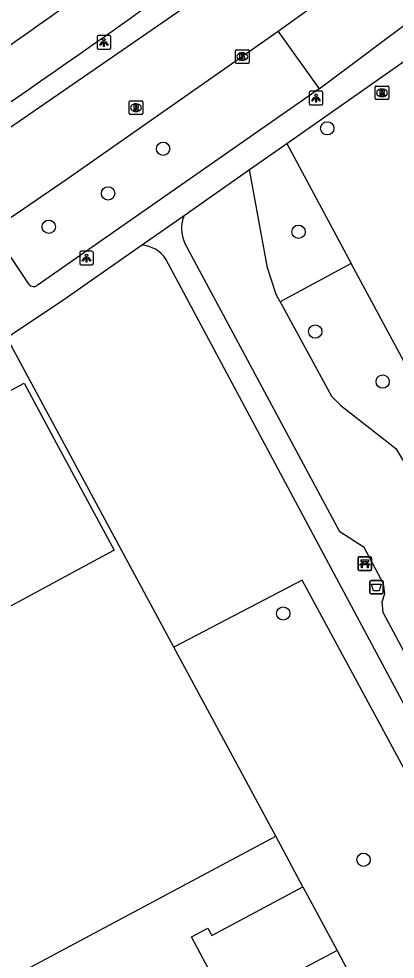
# Model space of a CAD drawing. Extents: x 157793 to 159380, y 380882 to 382313.
# Drawn here: x 159132.4 to 159160, y 382067.3 to 382136.4 of the extents above; entities that cross this region are included whole.
import ezdxf

# ---------------------------------------------------------------- set-up
doc = ezdxf.new("R2010")
doc.units = 0
for name, color, linetype in [('IMGEO_Afvalbak', 7, 'Continuous'), ('IMGEO_Bank', 7, 'Continuous'), ('IMGEO_Boom', 7, 'Continuous'), ('IMGEO_Fietspad_gesloten', 7, 'Continuous'), ('IMGEO_Groenvoorziening', 7, 'Continuous'), ('IMGEO_Kolk', 7, 'Continuous'), ('IMGEO_Lichtpunt', 7, 'Continuous'), ('IMGEO_Pand', 7, 'Continuous'), ('IMGEO_Rijbaan_lokaal_open', 7, 'Continuous'), ('IMGEO_Rioolput', 7, 'Continuous'), ('IMGEO_Voetpad_halfverhard', 7, 'Continuous'), ('IMGEO_Voetpad_open', 7, 'Continuous')]:
    doc.layers.add(name, color=color, linetype=linetype)

msp = doc.modelspace()

# ---------------------------------------------------------------- linework, layer by layer
at = {"layer": 'IMGEO_Afvalbak'}
for p, q in [((159158.163, 382094.207), (159158.163, 382095.007)), ((159158.163, 382095.007), (159158.163, 382094.207)), ((159158.263, 382095.107), (159159.053, 382095.107)), ((159159.053, 382095.107), (159158.263, 382095.107)), ((159159.153, 382095.007), (159159.153, 382094.207)), ((159159.153, 382094.207), (159159.153, 382095.007)), ((159159.053, 382094.107), (159158.263, 382094.107)), ((159158.263, 382094.107), (159159.053, 382094.107))]:
    msp.add_line(p, q, dxfattribs=at)
msp.add_lwpolyline([(159158.306, 382094.821), (159159.01, 382094.821), (159158.861, 382094.351), (159158.455, 382094.351), (159158.306, 382094.821)], dxfattribs=at)
for centre, start, end in [((159158.263, 382095.007), 90, 180), ((159158.263, 382095.007), 90, 180), ((159159.053, 382095.007), 0, 90), ((159159.053, 382095.007), 360, 90), ((159158.263, 382094.207), 180, 270), ((159158.263, 382094.207), 180, 270), ((159159.053, 382094.207), 270, 0), ((159159.053, 382094.207), 270, 0)]:
    msp.add_arc(centre, 0.1, start, end, dxfattribs=at)
at = {"layer": 'IMGEO_Bank'}
for p, q in [((159157.308, 382095.919), (159157.308, 382096.76)), ((159157.308, 382096.76), (159157.308, 382095.919)), ((159157.383, 382096.844), (159158.224, 382096.844)), ((159158.224, 382096.844), (159157.383, 382096.844)), ((159158.308, 382096.769), (159158.308, 382095.928)), ((159158.308, 382095.928), (159158.308, 382096.769)), ((159158.233, 382095.844), (159157.392, 382095.844)), ((159157.392, 382095.844), (159158.233, 382095.844)), ((159158.005, 382096.242), (159157.612, 382096.242)), ((159157.617, 382096.35), (159157.617, 382096.456)), ((159157.661, 382096.456), (159157.661, 382096.35)), ((159157.949, 382096.462), (159157.667, 382096.462)), ((159157.667, 382096.344), (159157.949, 382096.344)), ((159157.955, 382096.35), (159157.955, 382096.456)), ((159157.999, 382096.456), (159157.999, 382096.35))]:
    msp.add_line(p, q, dxfattribs=at)
for points in [[(159157.611, 382096.462), (159157.525, 382096.462), (159157.525, 382096.623), (159158.088, 382096.623), (159158.088, 382096.462), (159158.005, 382096.462)], [(159157.555, 382096.242), (159157.413, 382096.242), (159157.525, 382096.344), (159157.611, 382096.344)], [(159157.605, 382096.235), (159157.605, 382096.028), (159157.562, 382096.028), (159157.562, 382096.235)], [(159158.005, 382096.344), (159158.088, 382096.344), (159158.2, 382096.242), (159158.061, 382096.242)], [(159158.055, 382096.235), (159158.055, 382096.028), (159158.011, 382096.028), (159158.011, 382096.235)]]:
    msp.add_lwpolyline(points, dxfattribs=at)
for centre, radius, start, end in [((159157.386, 382096.766), 0.0779, 92.4484, 184.28452), ((159157.386, 382096.766), 0.0779, 92.4484, 184.28452), ((159158.23, 382096.766), 0.0779, 2.4484, 94.28452), ((159158.23, 382096.766), 0.0779, 2.4484, 94.28452), ((159157.386, 382095.922), 0.0779, 182.4484, 274.28452), ((159157.386, 382095.922), 0.0779, 182.4484, 274.28452), ((159157.555, 382096.235), 0.00671, 2.89567, 87.10433), ((159157.612, 382096.235), 0.00671, 92.89567, 177.10433), ((159157.61, 382096.455), 0.00671, 2.89567, 87.10433), ((159157.61, 382096.351), 0.00671, 272.89567, 357.10433), ((159157.667, 382096.455), 0.00671, 92.89567, 177.10433), ((159157.667, 382096.351), 0.00671, 182.89567, 267.10433), ((159157.949, 382096.455), 0.00671, 2.89567, 87.10433), ((159157.949, 382096.351), 0.00671, 272.89567, 357.10433), ((159158.006, 382096.455), 0.00671, 92.89567, 177.10433), ((159158.006, 382096.351), 0.00671, 182.89567, 267.10433), ((159158.004, 382096.235), 0.00671, 2.89567, 87.10433), ((159158.061, 382096.235), 0.00671, 92.89567, 177.10433), ((159158.23, 382095.922), 0.0779, 272.4484, 4.28452), ((159158.23, 382095.922), 0.0779, 272.4484, 4.28452)]:
    msp.add_arc(centre, radius, start, end, dxfattribs=at)
at = {"layer": 'IMGEO_Boom'}
for centre in [(159155.041, 382128.349), (159142.976, 382126.85), (159138.933, 382123.567), (159134.568, 382121.109), (159152.936, 382120.742), (159154.16, 382113.406), (159159.118, 382109.726), (159151.807, 382092.672), (159157.713, 382074.567)]:
    msp.add_circle(centre, 0.489, dxfattribs=at)
at = {"layer": 'IMGEO_Fietspad_gesloten'}
for centre, radius, start, end in [((158475.562, 383066.229), 1139.621, 304.992561, 306.556122), ((158676.024, 382792.004), 803.464, 304.101302, 306.69289)]:
    msp.add_arc(centre, radius, start, end, dxfattribs=at)
at = {"layer": 'IMGEO_Groenvoorziening'}
for points in [[(159152.061, 382127.231), (159156.807, 382118.409)], [(159151.585, 382115.6), (159151.297, 382116.13), (159150.663, 382118.1), (159149.325, 382125.314)], [(159156.807, 382118.409), (159151.585, 382115.6)], [(159176.688, 382088.557), (159176.14, 382088.43), (159173.879, 382088.808), (159172.052, 382090.071), (159167.793, 382097.987), (159156.807, 382118.409)], [(159151.585, 382115.6), (159155.368, 382108.644), (159156.047, 382107.96), (159160.096, 382104.808), (159162.695, 382100.498), (159163.109, 382095.467), (159163.21, 382094.246), (159163.528, 382093.421), (159166.99, 382087.049), (159173.141, 382084.108)], [(159143.775, 382090.199), (159131.5, 382112.967)], [(159167.839, 382039.156), (159171.341, 382044.674), (159177.054, 382051.022), (159153.21, 382095.132), (159143.775, 382090.199)], [(159151.264, 382076.31), (159143.775, 382090.199)], [(159153.244, 382072.581), (159155.763, 382067.885)]]:
    msp.add_lwpolyline(points, dxfattribs=at)
at = {"layer": 'IMGEO_Kolk'}
for p, q in [((159148.299, 382133.196), (159148.299, 382134.048)), ((159148.374, 382134.122), (159149.226, 382134.122)), ((159148.787, 382133.902), (159148.812, 382133.902)), ((159149.3, 382134.048), (159149.3, 382133.196)), ((159148.81, 382133.342), (159148.785, 382133.342)), ((159149.226, 382133.122), (159148.374, 382133.122))]:
    msp.add_line(p, q, dxfattribs=at)
for points in [[(159148.299, 382133.196), (159148.299, 382134.048)], [(159148.374, 382134.122), (159149.226, 382134.122)], [(159149.3, 382134.048), (159149.3, 382133.196)], [(159148.62, 382133.822), (159148.743, 382133.822), (159148.743, 382133.671), (159148.873, 382133.822), (159149.037, 382133.822), (159148.891, 382133.671), (159149.044, 382133.422), (159148.892, 382133.422), (159148.807, 382133.586), (159148.743, 382133.519), (159148.743, 382133.422), (159148.62, 382133.422), (159148.62, 382133.822)], [(159149.226, 382133.122), (159148.374, 382133.122)]]:
    msp.add_lwpolyline(points, dxfattribs=at)
for centre, start, end in [((159148.376, 382134.046), 91.55205, 178.44795), ((159148.376, 382134.046), 91.55205, 178.44795), ((159149.224, 382134.046), 1.55205, 88.44795), ((159149.224, 382134.046), 1.55205, 88.44795), ((159148.376, 382133.198), 181.55205, 268.44795), ((159148.376, 382133.198), 181.55205, 268.44795), ((159149.224, 382133.198), 271.55205, 358.44795), ((159149.224, 382133.198), 271.55205, 358.44795)]:
    msp.add_arc(centre, 0.0765, start, end, dxfattribs=at)
for centre, major_axis, ratio, start_param, end_param in [((159148.786, 382133.622), (-0.387, 0.002), 0.722429, 4.712389, 7.853982), ((159148.811, 382133.622), (-0.39, 0.002), 0.717154, 1.570796, 4.712389)]:
    msp.add_ellipse(centre, major_axis=major_axis, ratio=ratio, start_param=start_param, end_param=end_param, dxfattribs=at)
at = {"layer": 'IMGEO_Lichtpunt'}
for p, q in [((159138.128, 382135.069), (159138.128, 382134.262)), ((159138.128, 382135.069), (159138.128, 382134.262)), ((159139.03, 382135.164), (159138.222, 382135.164)), ((159139.03, 382135.164), (159138.222, 382135.164)), ((159139.124, 382134.262), (159139.124, 382135.069)), ((159139.124, 382134.262), (159139.124, 382135.069)), ((159138.222, 382134.168), (159139.03, 382134.168)), ((159138.222, 382134.168), (159139.03, 382134.168)), ((159153.719, 382130.978), (159153.719, 382130.171)), ((159153.719, 382130.978), (159153.719, 382130.171)), ((159154.621, 382131.073), (159153.813, 382131.073)), ((159154.621, 382131.073), (159153.813, 382131.073)), ((159154.715, 382130.171), (159154.715, 382130.978)), ((159154.715, 382130.171), (159154.715, 382130.978)), ((159153.813, 382130.077), (159154.621, 382130.077)), ((159153.813, 382130.077), (159154.621, 382130.077)), ((159136.851, 382119.21), (159136.851, 382118.403)), ((159136.851, 382119.21), (159136.851, 382118.403)), ((159137.753, 382119.305), (159136.945, 382119.305)), ((159137.753, 382119.305), (159136.945, 382119.305)), ((159137.847, 382118.403), (159137.847, 382119.21)), ((159137.847, 382118.403), (159137.847, 382119.21)), ((159136.945, 382118.309), (159137.753, 382118.309)), ((159136.945, 382118.309), (159137.753, 382118.309))]:
    msp.add_line(p, q, dxfattribs=at)
for points in [[(159138.502, 382134.733), (159138.541, 382134.705), (159138.353, 382134.443), (159138.315, 382134.47), (159138.502, 382134.733)], [(159138.604, 382134.685), (159138.651, 382134.685), (159138.651, 382134.363), (159138.604, 382134.363), (159138.604, 382134.685)], [(159138.714, 382134.705), (159138.752, 382134.732), (159138.939, 382134.47), (159138.9, 382134.442), (159138.714, 382134.705)], [(159154.093, 382130.642), (159154.132, 382130.614), (159153.944, 382130.352), (159153.906, 382130.379), (159154.093, 382130.642)], [(159154.195, 382130.594), (159154.242, 382130.594), (159154.242, 382130.272), (159154.195, 382130.272), (159154.195, 382130.594)], [(159154.305, 382130.614), (159154.343, 382130.641), (159154.53, 382130.379), (159154.491, 382130.351), (159154.305, 382130.614)], [(159137.225, 382118.874), (159137.264, 382118.846), (159137.076, 382118.584), (159137.038, 382118.611), (159137.225, 382118.874)], [(159137.327, 382118.826), (159137.374, 382118.826), (159137.374, 382118.504), (159137.327, 382118.504), (159137.327, 382118.826)], [(159137.437, 382118.846), (159137.475, 382118.873), (159137.662, 382118.611), (159137.623, 382118.583), (159137.437, 382118.846)]]:
    msp.add_lwpolyline(points, dxfattribs=at)
for centre in [(159138.627, 382134.867), (159154.218, 382130.776), (159137.35, 382119.008)]:
    msp.add_circle(centre, 0.0994, dxfattribs=at)
for centre, start, end in [((159138.222, 382135.069), 90, 180), ((159138.222, 382135.069), 90, 180), ((159139.03, 382135.069), 0, 90), ((159139.03, 382135.069), 0, 90), ((159138.222, 382134.262), 180, 270), ((159138.222, 382134.262), 180, 270), ((159139.03, 382134.262), 270, 0), ((159139.03, 382134.262), 270, 360), ((159153.813, 382130.978), 90, 180), ((159153.813, 382130.978), 90, 180), ((159154.621, 382130.978), 0, 90), ((159154.621, 382130.978), 0, 90), ((159153.813, 382130.171), 180, 270), ((159153.813, 382130.171), 180, 270), ((159154.621, 382130.171), 270, 0), ((159154.621, 382130.171), 270, 360), ((159136.945, 382119.21), 90, 180), ((159136.945, 382119.21), 90, 180), ((159137.753, 382119.21), 0, 90), ((159137.753, 382119.21), 0, 90), ((159136.945, 382118.403), 180, 270), ((159136.945, 382118.403), 180, 270), ((159137.753, 382118.403), 270, 0), ((159137.753, 382118.403), 270, 360)]:
    msp.add_arc(centre, 0.0946, start, end, dxfattribs=at)
at = {"layer": 'IMGEO_Pand'}
for points in [[(159112.326, 382092.918), (159109.943, 382097.313), (159116.903, 382101.07), (159117.059, 382100.795), (159117.436, 382100.129), (159126.309, 382104.886), (159125.943, 382105.564), (159125.786, 382105.856), (159132.752, 382109.615), (159135.124, 382105.214), (159139.377, 382097.323), (159116.6, 382085.035), (159112.326, 382092.918)], [(159132.919, 382066.493), (159151.264, 382076.31)], [(159153.244, 382072.581), (159151.264, 382076.31)], [(159147.835, 382063.671), (159145.056, 382068.886), (159146.261, 382069.537), (159146.557, 382069.003), (159153.244, 382072.581)], [(159155.763, 382067.885), (159147.835, 382063.671)], [(159155.763, 382067.885), (159157.72, 382064.208)]]:
    msp.add_lwpolyline(points, dxfattribs=at)
at = {"layer": 'IMGEO_Rijbaan_lokaal_open'}
for points in [[(159158.657, 382140.702), (159151.447, 382135.476)], [(159128.755, 382126.376), (159145.795, 382138.149)], [(159151.447, 382135.476), (159135.917, 382124.601), (159131.818, 382121.802)]]:
    msp.add_lwpolyline(points, dxfattribs=at)
at = {"layer": 'IMGEO_Rioolput'}
for p, q in [((159158.566, 382130.535), (159158.566, 382131.387)), ((159158.641, 382131.461), (159159.493, 382131.461)), ((159159.054, 382131.241), (159159.079, 382131.241)), ((159159.567, 382131.387), (159159.567, 382130.535)), ((159159.493, 382130.461), (159158.641, 382130.461)), ((159159.077, 382130.681), (159159.052, 382130.681)), ((159140.481, 382129.442), (159140.481, 382130.294)), ((159140.556, 382130.368), (159141.408, 382130.368)), ((159140.969, 382130.148), (159140.994, 382130.148)), ((159141.482, 382130.294), (159141.482, 382129.442)), ((159141.408, 382129.368), (159140.556, 382129.368)), ((159140.992, 382129.588), (159140.967, 382129.588))]:
    msp.add_line(p, q, dxfattribs=at)
for points in [[(159158.566, 382130.535), (159158.566, 382131.387)], [(159158.641, 382131.461), (159159.493, 382131.461)], [(159159.155, 382131.159), (159158.903, 382131.161), (159158.903, 382130.761)], [(159159.567, 382131.387), (159159.567, 382130.535)], [(159159.493, 382130.461), (159158.641, 382130.461)], [(159158.903, 382130.761), (159159.027, 382130.761), (159159.027, 382130.923), (159159.038, 382130.923)], [(159159.081, 382131.08), (159159.027, 382131.08), (159159.027, 382130.999)], [(159159.027, 382130.999), (159159.079, 382130.999)], [(159159.085, 382130.894), (159159.156, 382130.761), (159159.296, 382130.761), (159159.231, 382130.887)], [(159140.481, 382129.442), (159140.481, 382130.294)], [(159140.556, 382130.368), (159141.408, 382130.368)], [(159141.07, 382130.066), (159140.818, 382130.068), (159140.818, 382129.668)], [(159140.818, 382129.668), (159140.942, 382129.668), (159140.942, 382129.83), (159140.953, 382129.83)], [(159140.996, 382129.987), (159140.942, 382129.987), (159140.942, 382129.906)], [(159140.942, 382129.906), (159140.994, 382129.906)], [(159141, 382129.801), (159141.071, 382129.668), (159141.211, 382129.668), (159141.146, 382129.794)], [(159141.482, 382130.294), (159141.482, 382129.442)], [(159141.408, 382129.368), (159140.556, 382129.368)]]:
    msp.add_lwpolyline(points, dxfattribs=at)
for centre, radius, start, end in [((159158.643, 382131.385), 0.0765, 91.55205, 178.44795), ((159158.643, 382131.385), 0.0765, 91.55205, 178.44795), ((159159.154, 382131.049), 0.109, 350.36119, 89.41601), ((159159.491, 382131.385), 0.0765, 1.55205, 88.44795), ((159159.491, 382131.385), 0.0765, 1.55205, 88.44795), ((159158.643, 382130.537), 0.0765, 181.55205, 268.44795), ((159158.643, 382130.537), 0.0765, 181.55205, 268.44795), ((159159.037, 382130.87), 0.0533, 26.02933, 88.69889), ((159159.063, 382131.188), 0.19, 274.7715, 282.96867), ((159159.087, 382130.984), 0.0964, 77.00612, 93.18647), ((159159.101, 382131.041), 0.0378, 276.66336, 79.67722), ((159159.152, 382131.049), 0.112, 277.58423, 350.98172), ((159159.136, 382130.834), 0.108, 29.51342, 73.79051), ((159159.491, 382130.537), 0.0765, 271.55205, 358.44795), ((159159.491, 382130.537), 0.0765, 271.55205, 358.44795), ((159140.558, 382130.292), 0.0765, 91.55205, 178.44795), ((159140.558, 382130.292), 0.0765, 91.55205, 178.44795), ((159140.952, 382129.777), 0.0533, 26.02933, 88.69889), ((159140.978, 382130.095), 0.19, 274.7715, 282.96867), ((159141.002, 382129.891), 0.0964, 77.00612, 93.18647), ((159141.016, 382129.948), 0.0378, 276.66336, 79.67722), ((159141.069, 382129.956), 0.109, 350.36119, 89.41601), ((159141.067, 382129.956), 0.112, 277.58423, 350.98172), ((159141.051, 382129.741), 0.108, 29.51342, 73.79051), ((159141.406, 382130.292), 0.0765, 1.55205, 88.44795), ((159141.406, 382130.292), 0.0765, 1.55205, 88.44795), ((159140.558, 382129.444), 0.0765, 181.55205, 268.44795), ((159140.558, 382129.444), 0.0765, 181.55205, 268.44795), ((159141.406, 382129.444), 0.0765, 271.55205, 358.44795), ((159141.406, 382129.444), 0.0765, 271.55205, 358.44795)]:
    msp.add_arc(centre, radius, start, end, dxfattribs=at)
for centre, major_axis, ratio, start_param, end_param in [((159159.053, 382130.961), (-0.387, 0.002), 0.722429, 4.712389, 7.853982), ((159159.078, 382130.961), (-0.39, 0.002), 0.717154, 1.570796, 4.712389), ((159140.968, 382129.868), (-0.387, 0.002), 0.722429, 4.712389, 7.853982), ((159140.993, 382129.868), (-0.39, 0.002), 0.717154, 1.570796, 4.712389)]:
    msp.add_ellipse(centre, major_axis=major_axis, ratio=ratio, start_param=start_param, end_param=end_param, dxfattribs=at)
at = {"layer": 'IMGEO_Voetpad_halfverhard'}
for points in [[(159173.246, 382066.428), (159166.968, 382078.104), (159164.715, 382082.33), (159159.153, 382092.746), (159159.083, 382093.524), (159159.272, 382094.148), (159159.18, 382094.859), (159157.748, 382097.515), (159155.979, 382098.681), (159144.563, 382119.909)], [(159179.099, 382051.556), (159143.186, 382118.72)]]:
    msp.add_lwpolyline(points, dxfattribs=at)
for centre, radius, start, end in [((159146.858, 382120.978), 2.531, 157.50575, 204.96908), ((159141.269, 382117.474), 2.287, 33.02481, 86.83298)]:
    msp.add_arc(centre, radius, start, end, dxfattribs=at)
at = {"layer": 'IMGEO_Voetpad_open'}
for points in [[(159152.061, 382127.231), (159162.905, 382134.831), (159166.581, 382137.535)], [(159154.446, 382131.259), (159161.567, 382136.58)], [(159151.447, 382135.476), (159154.446, 382131.259)], [(159154.446, 382131.259), (159133.728, 382116.787)], [(159149.325, 382125.314), (159152.061, 382127.231)], [(159144.519, 382121.946), (159149.325, 382125.314)], [(159141.395, 382119.757), (159144.519, 382121.946)], [(159133.129, 382116.874), (159130.424, 382120.85)], [(159131.5, 382112.967), (159135.441, 382115.584), (159141.395, 382119.757)]]:
    msp.add_lwpolyline(points, dxfattribs=at)
msp.add_arc((159133.48, 382117.186), 0.469, 221.5896, 301.88246, dxfattribs=at)

doc.saveas('drawing.dxf')
